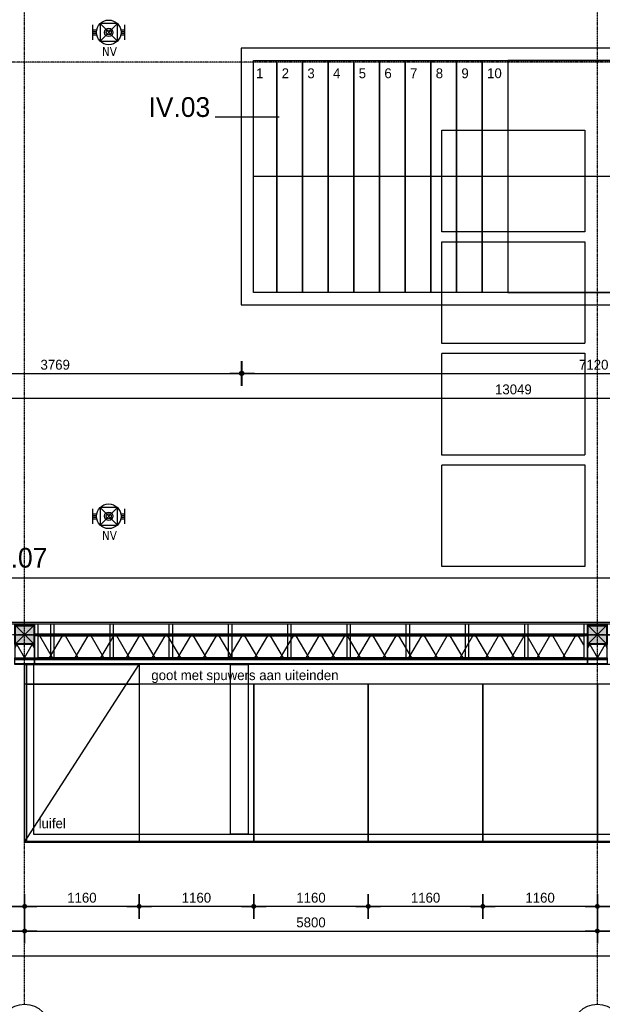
# Model space of a CAD drawing. Header units: millimetres. Extents: x -297000 to 504135, y -166520 to 252050.
# Tile 366 of 416: x 77525 to 83425, y 5683 to 15654. Entities that reach past the tile are written whole.
import ezdxf
from ezdxf.enums import TextEntityAlignment as Align

# ---------------------------------------------------------------- set-up
doc = ezdxf.new("R2010")
doc.units = ezdxf.units.MM
doc.header["$MEASUREMENT"] = 0
for name, pattern in [('ACAD_ISO10W100', [18, 12, -3, 0, -3]), ('CENTER', [50.8, 31.75, -6.35, 6.35, -6.35]), ('DASHED2', [0.375, 0.25, -0.125]), ('HIDDEN', [0.375, 0.25, -0.125])]:
    doc.linetypes.add(name, pattern=pattern)
doc.layers.get('Defpoints').update_dxf_attribs({"color": 6})
doc.layers.add('000_FRAME_N', color=30, linetype='Continuous', plot=False)
for name, color, linetype in [('010_D0050_D', 1, 'Continuous'), ('010_T0100_T', 4, 'Continuous'), ('040_AXPRI_B', 9, 'CENTER'), ('068_HATCH_H', 8, 'Continuous'), ('080_SYMB_DETAIL', 4, 'Continuous'), ('210_WALEX_E', 2, 'Continuous'), ('210_WALEX_G', 2, 'Continuous'), ('220_WALIN_G', 1, 'Continuous'), ('240_STAIR_G', 1, 'Continuous'), ('299_CONCR_H', 251, 'Continuous'), ('299_STEEL_G', 3, 'Continuous'), ('410_WAFEX_G', 1, 'Continuous'), ('EB63201-_ATTRIB', 2, 'Continuous')]:
    doc.layers.add(name, color=color, linetype=linetype)
doc.styles.add('NORATT', font='TAHOMA.TTF')
doc.styles.add('VMX 1 SMALL 100', font='unvr55w.TTF', dxfattribs={"height": 100})
doc.styles.add('VMX 2 MEDIUM 0', font='unvr55w.TTF', dxfattribs={"height": 2})
doc.styles.add('VMX 2 MEDIUM 50', font='unvr55w.TTF', dxfattribs={"height": 100})
doc.styles.add('VMX 3 BIG 1', font='unvr55w.TTF', dxfattribs={"height": 4})
doc.styles.add('VMX 3 BIG 200', font='unvr55w.TTF', dxfattribs={"height": 800})
doc.dimstyles.new('VMX 50', dxfattribs={"dimscale": 50, "dimtxt": 1, "dimasz": 1, "dimexe": 2, "dimexo": 2, "dimgap": 0.7, "dimtad": 1, "dimdec": 0, "dimdsep": 46, "dimtxsty": 'VMX 2 MEDIUM 50', "dimblk1": 'VMX-DIM-ARROW', "dimblk2": 'VMX-DIM-ARROW', "dimsah": 1, "dimcen": 1, "dimdle": 2, "dimse1": 1, "dimse2": 1, "dimclrd": 256, "dimclre": 256, "dimclrt": 256, "dimadec": 0, "dimazin": 0, "dimtm": 1e-09, "dimtfac": 1, "dimtdec": 0, "dimtmove": 2, "dimatfit": 2, "dimldrblk": 'VMX-DIM-ARROW', "dimfxl": 0, "dimtolj": 2, "dimlwd": -1, "dimarcsym": 0})

# ---------------------------------------------------------------- blocks, each defined once
blk = doc.blocks.new('VMX-DIM-ARROW')
h = blk.add_hatch(color=256)
edge = h.paths.add_edge_path()
edge.add_arc((0, 0), 0.5, 0, 360)
for p, q in [((0, 2.5), (0, -2.5)), ((-2.5, 0), (2.5, 0))]:
    blk.add_line(p, q)
blk = doc.blocks.new('*D277')
at = {"layer": '010_D0050_D'}
blk.add_line((84485, 6675), (83425, 6675), dxfattribs=at)
at = {"layer": 'Defpoints', "color": 0}
for p in [(83375, 8625), (84535, 8625), (83375, 6675)]:
    blk.add_point(p, dxfattribs=at)
at = {"layer": '010_D0050_D', "xscale": 50, "yscale": 50, "zscale": 50, "rotation": 180}
blk.add_blockref('VMX-DIM-ARROW', (83375, 6675), dxfattribs=at)
at = {"layer": '010_D0050_D', "xscale": 50, "yscale": 50, "zscale": 50}
blk.add_blockref('VMX-DIM-ARROW', (84535, 6675), dxfattribs=at)
at = {"layer": '010_D0050_D', "insert": (83955, 6761.9), "char_height": 100, "attachment_point": 5, "style": 'VMX 2 MEDIUM 50'}
blk.add_mtext('\\A2;1160', dxfattribs=at)
blk = doc.blocks.new('*D278')
at = {"layer": '010_D0050_D'}
blk.add_line((83325, 6675), (82265, 6675), dxfattribs=at)
at = {"layer": 'Defpoints', "color": 0}
for p in [(82215, 8625), (83375, 8625), (82215, 6675)]:
    blk.add_point(p, dxfattribs=at)
at = {"layer": '010_D0050_D', "xscale": 50, "yscale": 50, "zscale": 50, "rotation": 180}
blk.add_blockref('VMX-DIM-ARROW', (82215, 6675), dxfattribs=at)
at = {"layer": '010_D0050_D', "xscale": 50, "yscale": 50, "zscale": 50}
blk.add_blockref('VMX-DIM-ARROW', (83375, 6675), dxfattribs=at)
at = {"layer": '010_D0050_D', "insert": (82795, 6761.9), "char_height": 100, "attachment_point": 5, "style": 'VMX 2 MEDIUM 50'}
blk.add_mtext('\\A2;1160', dxfattribs=at)
blk = doc.blocks.new('*D279')
at = {"layer": '010_D0050_D'}
blk.add_line((82165, 6675), (81105, 6675), dxfattribs=at)
at = {"layer": 'Defpoints', "color": 0}
for p in [(81055, 8625), (82215, 8625), (81055, 6675)]:
    blk.add_point(p, dxfattribs=at)
at = {"layer": '010_D0050_D', "xscale": 50, "yscale": 50, "zscale": 50, "rotation": 180}
blk.add_blockref('VMX-DIM-ARROW', (81055, 6675), dxfattribs=at)
at = {"layer": '010_D0050_D', "xscale": 50, "yscale": 50, "zscale": 50}
blk.add_blockref('VMX-DIM-ARROW', (82215, 6675), dxfattribs=at)
at = {"layer": '010_D0050_D', "insert": (81635, 6761.9), "char_height": 100, "attachment_point": 5, "style": 'VMX 2 MEDIUM 50'}
blk.add_mtext('\\A2;1160', dxfattribs=at)
blk = doc.blocks.new('*D280')
at = {"layer": '010_D0050_D'}
blk.add_line((81005, 6675), (79945, 6675), dxfattribs=at)
at = {"layer": 'Defpoints', "color": 0}
for p in [(79895, 8625), (81055, 8625), (79895, 6675)]:
    blk.add_point(p, dxfattribs=at)
at = {"layer": '010_D0050_D', "xscale": 50, "yscale": 50, "zscale": 50, "rotation": 180}
blk.add_blockref('VMX-DIM-ARROW', (79895, 6675), dxfattribs=at)
at = {"layer": '010_D0050_D', "xscale": 50, "yscale": 50, "zscale": 50}
blk.add_blockref('VMX-DIM-ARROW', (81055, 6675), dxfattribs=at)
at = {"layer": '010_D0050_D', "insert": (80475, 6761.9), "char_height": 100, "attachment_point": 5, "style": 'VMX 2 MEDIUM 50'}
blk.add_mtext('\\A2;1160', dxfattribs=at)
blk = doc.blocks.new('*D281')
at = {"layer": '010_D0050_D'}
blk.add_line((79845, 6675), (78785, 6675), dxfattribs=at)
at = {"layer": 'Defpoints', "color": 0}
for p in [(78735, 8625), (79895, 8625), (78735, 6675)]:
    blk.add_point(p, dxfattribs=at)
at = {"layer": '010_D0050_D', "xscale": 50, "yscale": 50, "zscale": 50, "rotation": 180}
blk.add_blockref('VMX-DIM-ARROW', (78735, 6675), dxfattribs=at)
at = {"layer": '010_D0050_D', "xscale": 50, "yscale": 50, "zscale": 50}
blk.add_blockref('VMX-DIM-ARROW', (79895, 6675), dxfattribs=at)
at = {"layer": '010_D0050_D', "insert": (79315, 6761.9), "char_height": 100, "attachment_point": 5, "style": 'VMX 2 MEDIUM 50'}
blk.add_mtext('\\A2;1160', dxfattribs=at)
blk = doc.blocks.new('*D282')
at = {"layer": '010_D0050_D'}
blk.add_line((78685, 6675), (77625, 6675), dxfattribs=at)
at = {"layer": 'Defpoints', "color": 0}
for p in [(77575, 8625), (78735, 8625), (77575, 6675)]:
    blk.add_point(p, dxfattribs=at)
at = {"layer": '010_D0050_D', "xscale": 50, "yscale": 50, "zscale": 50, "rotation": 180}
blk.add_blockref('VMX-DIM-ARROW', (77575, 6675), dxfattribs=at)
at = {"layer": '010_D0050_D', "xscale": 50, "yscale": 50, "zscale": 50}
blk.add_blockref('VMX-DIM-ARROW', (78735, 6675), dxfattribs=at)
at = {"layer": '010_D0050_D', "insert": (78155, 6761.9), "char_height": 100, "attachment_point": 5, "style": 'VMX 2 MEDIUM 50'}
blk.add_mtext('\\A2;1160', dxfattribs=at)
blk = doc.blocks.new('*D283')
at = {"layer": '010_D0050_D'}
blk.add_line((77525, 6675), (76465, 6675), dxfattribs=at)
at = {"layer": 'Defpoints', "color": 0}
for p in [(76415, 8625), (77575, 8625), (76415, 6675)]:
    blk.add_point(p, dxfattribs=at)
at = {"layer": '010_D0050_D', "xscale": 50, "yscale": 50, "zscale": 50, "rotation": 180}
blk.add_blockref('VMX-DIM-ARROW', (76415, 6675), dxfattribs=at)
at = {"layer": '010_D0050_D', "xscale": 50, "yscale": 50, "zscale": 50}
blk.add_blockref('VMX-DIM-ARROW', (77575, 6675), dxfattribs=at)
at = {"layer": '010_D0050_D', "insert": (76995, 6761.9), "char_height": 100, "attachment_point": 5, "style": 'VMX 2 MEDIUM 50'}
blk.add_mtext('\\A2;1160', dxfattribs=at)
blk = doc.blocks.new('*D321')
at = {"layer": '010_D0050_D'}
blk.add_line((69275, 7375), (69275, 9075), dxfattribs=at)
at = {"layer": 'Defpoints', "color": 0}
for p in [(69275, 9125), (77575, 9125), (77575, 7325)]:
    blk.add_point(p, dxfattribs=at)
at = {"layer": '010_D0050_D', "xscale": 50, "yscale": 50, "zscale": 50}
for p, rotation in [((69275, 9125), 90), ((69275, 7325), 270)]:
    blk.add_blockref('VMX-DIM-ARROW', p, dxfattribs=dict(at, rotation=rotation))
at = {"layer": '010_D0050_D', "insert": (69188.1, 8225), "char_height": 100, "attachment_point": 5, "rotation": 90, "style": 'VMX 2 MEDIUM 50'}
blk.add_mtext('\\A2;1800', dxfattribs=at)
blk = doc.blocks.new('*D367')
at = {"layer": '010_D0050_D'}
blk.add_line((76050, 12072.2), (79719, 12072.2), dxfattribs=at)
at = {"layer": 'Defpoints', "color": 0}
for p in [(76000, 13147), (79769, 12952), (79769, 12072.2)]:
    blk.add_point(p, dxfattribs=at)
at = {"layer": '010_D0050_D', "xscale": 50, "yscale": 50, "zscale": 50, "rotation": 180}
blk.add_blockref('VMX-DIM-ARROW', (76000, 12072.2), dxfattribs=at)
at = {"layer": '010_D0050_D', "xscale": 50, "yscale": 50, "zscale": 50}
blk.add_blockref('VMX-DIM-ARROW', (79769, 12072.2), dxfattribs=at)
at = {"layer": '010_D0050_D', "insert": (77884.5, 12159.1), "char_height": 100, "attachment_point": 5, "style": 'VMX 2 MEDIUM 50'}
blk.add_mtext('\\A2;3769', dxfattribs=at)
blk = doc.blocks.new('*D368')
at = {"layer": '010_D0050_D'}
blk.add_line((79828, 12072.2), (86848, 12072.2), dxfattribs=at)
at = {"layer": 'Defpoints', "color": 0}
for p in [(86898, 16762), (79778, 12952), (86898, 12072.2)]:
    blk.add_point(p, dxfattribs=at)
at = {"layer": '010_D0050_D', "xscale": 50, "yscale": 50, "zscale": 50, "rotation": 180}
blk.add_blockref('VMX-DIM-ARROW', (79778, 12072.2), dxfattribs=at)
at = {"layer": '010_D0050_D', "xscale": 50, "yscale": 50, "zscale": 50}
blk.add_blockref('VMX-DIM-ARROW', (86898, 12072.2), dxfattribs=at)
at = {"layer": '010_D0050_D', "insert": (83338, 12159.1), "char_height": 100, "attachment_point": 5, "style": 'VMX 2 MEDIUM 50'}
blk.add_mtext('\\A2;7120', dxfattribs=at)
blk = doc.blocks.new('*D373')
at = {"layer": '010_D0050_D'}
blk.add_line((76050, 11822.2), (88999, 11822.2), dxfattribs=at)
at = {"layer": 'Defpoints', "color": 0}
for p in [(76000, 13097), (89049, 12702), (89049, 11822.2)]:
    blk.add_point(p, dxfattribs=at)
at = {"layer": '010_D0050_D', "xscale": 50, "yscale": 50, "zscale": 50, "rotation": 180}
blk.add_blockref('VMX-DIM-ARROW', (76000, 11822.2), dxfattribs=at)
at = {"layer": '010_D0050_D', "xscale": 50, "yscale": 50, "zscale": 50}
blk.add_blockref('VMX-DIM-ARROW', (89049, 11822.2), dxfattribs=at)
at = {"layer": '010_D0050_D', "insert": (82524.5, 11909.1), "char_height": 100, "attachment_point": 5, "style": 'VMX 2 MEDIUM 50'}
blk.add_mtext('\\A2;13049', dxfattribs=at)
blk = doc.blocks.new('VMX GRID')
at = {"linetype": 'Continuous'}
blk.add_circle((0, 0), 4.5, dxfattribs=at)
at = {"style": 'VMX 2 MEDIUM 0'}
blk.add_attdef('00', text='', height=2, dxfattribs=at).set_placement((0, 0), align=Align.MIDDLE_CENTER)
blk = doc.blocks.new('GRID01')
at = {"layer": '040_AXPRI_B', "linetype": 'ACAD_ISO10W100'}
for p, q in [((-17400, -3742), (-17400, 26942)), ((-11600, -3742), (-11600, 26942)), ((3749.9, 5800), (-26942, 5800)), ((3742, 0), (-26942, 0))]:
    blk.add_line(p, q, dxfattribs=at)
at = {"layer": '040_AXPRI_B', "ltscale": 2}
ref = blk.add_blockref('VMX GRID', (-17400, -4000), dxfattribs=dict(at, xscale=57.34400000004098, yscale=57.34399999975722, zscale=57.34400000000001))
ref.add_attrib('00', '02', dxfattribs={"layer": '0', "height": 200, "style": 'VMX 3 BIG 1'}).set_placement((-17400, -4000), align=Align.MIDDLE_CENTER)
ref = blk.add_blockref('VMX GRID', (-11600, -4000), dxfattribs=dict(at, xscale=57.34400000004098, yscale=57.34399999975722, zscale=57.34400000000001))
ref.add_attrib('00', '03', dxfattribs={"layer": '0', "height": 200, "style": 'VMX 3 BIG 1'}).set_placement((-11600, -4000), align=Align.MIDDLE_CENTER)
blk = doc.blocks.new('GEVEL_hsb opbouw tussen')
at = {"layer": '068_HATCH_H'}
blk.add_lwpolyline([(100, 38.2), (77.9, 0), (0, 135), (-77.9, 0), (-100, 38.2)], dxfattribs=at)
at = {"layer": '210_WALEX_E', "color": 1}
blk.add_lwpolyline([(-100, 135), (-100, 0), (100, 0), (100, 135), (-100, 135)], dxfattribs=at)
at = {"layer": '210_WALEX_G', "color": 8}
blk.add_lwpolyline([(100, 149), (-100, 149), (-100, 194), (100, 194)], close=True, dxfattribs=at)
at = {"layer": '210_WALEX_G', "linetype": 'DASHED2', "ltscale": 0.5}
blk.add_lwpolyline([(-100, 151), (100, 151)], dxfattribs=at)
at = {"layer": '210_WALEX_G'}
blk.add_lwpolyline([(-100, 149), (100, 149), (100, 135), (-100, 135)], close=True, dxfattribs=at)
at = {"layer": '410_WAFEX_G'}
blk.add_lwpolyline([(-100, 200), (100, 200), (100, 194), (-100, 194)], close=True, dxfattribs=at)
blk = doc.blocks.new('K200x200x8+BETON')
at = {"layer": '299_CONCR_H'}
h = blk.add_hatch(color=256, dxfattribs=at)
edge = h.paths.add_edge_path()
edge.add_line((-92, -84), (-92, 84))
edge.add_arc((-84, 84), 8, 90, 180, ccw=False)
edge.add_line((-84, 92), (84, 92))
edge.add_arc((84, 84), 8, 0, 90, ccw=False)
edge.add_line((92, 84), (92, -84))
edge.add_arc((84, -84), 8, -90, 0, ccw=False)
edge.add_line((84, -92), (-84, -92))
edge.add_arc((-84, -84), 8, 180, 270, ccw=False)
at = {"layer": '299_STEEL_G'}
for points in [[(-100, -88), (-100, 88, -0.414214), (-88, 100), (88, 100, -0.414214), (100, 88), (100, -88, -0.414214), (88, -100), (-88, -100, -0.414214)], [(-92, -84), (-92, 84, -0.414214), (-84, 92), (84, 92, -0.414214), (92, 84), (92, -84, -0.414214), (84, -92), (-84, -92, -0.414214)]]:
    blk.add_lwpolyline(points, format="xyb", close=True, dxfattribs=at)
at = {"layer": 'Defpoints'}
blk.add_lwpolyline([(-100, 100), (100, 100), (100, -100), (-100, -100)], close=True, dxfattribs=at)
for points in [[(100, -100), (-100, 100)], [(100, 100), (-100, -100)]]:
    blk.add_lwpolyline(points, dxfattribs=at)
blk = doc.blocks.new('EJ3T02')
at = {"color": 0}
for p, q in [((-3.25, -1.5), (-3.25, 1.5)), ((-3.25, 0.52), (-2.44, 0.52)), ((-3.25, 0.17), (-2.49, 0.17)), ((-1.77, 1.77), (1.77, -1.77)), ((1.77, 1.77), (-1.77, -1.77)), ((2.44, 0.52), (3.25, 0.52)), ((2.49, 0.17), (3.25, 0.17)), ((3.25, -1.5), (3.25, 1.5)), ((-3.25, -0.17), (-2.49, -0.17)), ((-3.25, -0.52), (-2.44, -0.52)), ((2.44, -0.52), (3.25, -0.52)), ((2.49, -0.17), (3.25, -0.17))]:
    blk.add_line(p, q, dxfattribs=at)
blk.add_lwpolyline([(1.77, -1.77), (1.77, 1.77), (-1.77, 1.77), (-1.77, -1.77)], close=True, dxfattribs=at)
blk.add_lwpolyline([(1.77, -1.77), (1.75, -1.75)], dxfattribs=at)
for radius in [2.5, 0.85, 0.5]:
    blk.add_circle((0, 0), radius, dxfattribs=at)
at = {"color": 0, "style": 'NORATT'}
for tag, flags, p in [('GELIJK', 9, (3.5, 7.5)), ('SCHAK', 8, (3.5, 5.25)), ('NUMMER', 8, (3.5, 3.5)), ('A_CODE', 8, (-3.5, 2.75)), ('GROEP', 8, (-3.5, -2.75)), ('KAST', 9, (3.5, -2.75))]:
    blk.add_attdef(tag, text='', height=1.8, dxfattribs=dict(at, flags=flags)).set_placement(p, align=Align.MIDDLE_CENTER)
blk = doc.blocks.new('1006_X-01.01')
at = {"layer": '068_HATCH_H'}
h = blk.add_hatch(dxfattribs=at)
h.set_pattern_fill('LINE', color=256, scale=1800, angle=480, style=0)
h.set_pattern_definition([(120, (11462, -10), (-194.856, -112.5), [])])
h.paths.add_polyline_path([(11462, -235), (5938, -235), (5938, -10), (11462, -10)])
h = blk.add_hatch(dxfattribs=at)
h.set_pattern_fill('LINE', color=256, scale=1800, angle=240, style=0)
h.set_pattern_definition([(240, (11462, -10), (194.856, -112.5), [])])
h.paths.add_polyline_path([(11462, -235), (5938, -235), (5938, -10), (11462, -10)])
h.paths.add_polyline_path([(11500, -235), (11500, -10), (11462, -10), (11462, -235)])
at = {"layer": '000_FRAME_N', "color": 8, "linetype": 'HIDDEN', "ltscale": 25}
for points in [[(5820, -300.2), (5820, -2090.2), (17380, -2090.2), (17380, -305.5)], [(5890, -300.2), (5890, -2020.2), (17310, -2020.2), (17310, -305.5)]]:
    blk.add_lwpolyline(points, dxfattribs=at)
blk.add_lwpolyline([(7885, -301.3), (8065, -301.3), (8065, -2020.2), (7885, -2020.2)], close=True, dxfattribs=at)
at = {"layer": '210_WALEX_E', "color": 8, "linetype": 'HIDDEN', "ltscale": 25}
for p, q in [((6960, -500), (5800, -500)), ((5820, -500.3), (6960, -500.3))]:
    blk.add_line(p, q, dxfattribs=at)
for points in [[(11474, 4080), (10024, 4080), (10024, 5110), (11474, 5110)], [(11474, 2950), (10024, 2950), (10024, 3980), (11474, 3980)], [(11474, 1820), (10024, 1820), (10024, 2850), (11474, 2850)], [(11474, 690), (10024, 690), (10024, 1720), (11474, 1720)]]:
    blk.add_lwpolyline(points, close=True, dxfattribs=at)
at = {"layer": '210_WALEX_E', "color": 1}
for points in [[(11462, -235), (5938, -235), (5938, -10), (11462, -10), (11462, -235)], [(5800, -300), (5800, -2100), (17400, -2100), (17400, -300), (5800, -300)]]:
    blk.add_lwpolyline(points, dxfattribs=at)
at = {"layer": '210_WALEX_G'}
for points in [[(5938, 8), (5938, 108), (5900, 108), (5900, 8), (5938, 8)], [(6100, 8), (6100, 108), (6062, 108), (6062, 8), (6100, 8)], [(6700, 8), (6700, 108), (6662, 108), (6662, 8), (6700, 8)], [(7300, 8), (7300, 108), (7262, 108), (7262, 8), (7300, 8)], [(7900, 8), (7900, 108), (7862, 108), (7862, 8), (7900, 8)], [(8500, 8), (8500, 108), (8462, 108), (8462, 8), (8500, 8)], [(9100, 8), (9100, 108), (9062, 108), (9062, 8), (9100, 8)], [(9700, 8), (9700, 108), (9662, 108), (9662, 8), (9700, 8)], [(10300, 8), (10300, 108), (10262, 108), (10262, 8), (10300, 8)], [(10900, 8), (10900, 108), (10862, 108), (10862, 8), (10900, 8)], [(11500, 8), (11500, 108), (11462, 108), (11462, 8), (11500, 8)], [(5938, -235), (5938, -10), (5900, -10), (5900, -235), (5938, -235)], [(6100, -235), (6100, -10), (6062, -10), (6062, -235), (6100, -235)], [(6700, -235), (6700, -10), (6662, -10), (6662, -235), (6700, -235)], [(6700, -235), (6700, -10), (6662, -10), (6662, -235), (6700, -235)], [(7300, -235), (7300, -10), (7262, -10), (7262, -235), (7300, -235)], [(7300, -235), (7300, -10), (7262, -10), (7262, -235), (7300, -235)], [(7900, -235), (7900, -10), (7862, -10), (7862, -235), (7900, -235)], [(7900, -235), (7900, -10), (7862, -10), (7862, -235), (7900, -235)], [(8500, -235), (8500, -10), (8462, -10), (8462, -235), (8500, -235)], [(8500, -235), (8500, -10), (8462, -10), (8462, -235), (8500, -235)], [(9100, -235), (9100, -10), (9062, -10), (9062, -235), (9100, -235)], [(9100, -235), (9100, -10), (9062, -10), (9062, -235), (9100, -235)], [(9700, -235), (9700, -10), (9662, -10), (9662, -235), (9700, -235)], [(9700, -235), (9700, -10), (9662, -10), (9662, -235), (9700, -235)], [(10300, -235), (10300, -10), (10262, -10), (10262, -235), (10300, -235)], [(10300, -235), (10300, -10), (10262, -10), (10262, -235), (10300, -235)], [(10900, -235), (10900, -10), (10862, -10), (10862, -235), (10900, -235)], [(10900, -235), (10900, -10), (10862, -10), (10862, -235), (10900, -235)], [(11500, -235), (11500, -10), (11462, -10), (11462, -235), (11500, -235)]]:
    blk.add_lwpolyline(points, dxfattribs=at)
for points in [[(5900, 8), (11500, 8), (11500, -10), (5900, -10)], [(11500, -249), (5900, -249), (5900, -235), (11500, -235)]]:
    blk.add_lwpolyline(points, close=True, dxfattribs=at)
at = {"layer": '210_WALEX_G', "color": 8}
blk.add_lwpolyline([(5900, -249), (11500, -249), (11500, -294), (5900, -294)], close=True, dxfattribs=at)
at = {"layer": '210_WALEX_G', "linetype": 'DASHED2', "ltscale": 0.5}
blk.add_lwpolyline([(11500, -251), (5900, -251)], dxfattribs=at)
at = {"layer": '220_WALIN_G'}
blk.add_lwpolyline([(15053, 3466), (8119, 3466), (8119, 5816), (15053, 5816)], close=True, dxfattribs=at)
at = {"layer": '240_STAIR_G'}
blk.add_line((15053, 4641), (8119, 4641), dxfattribs=at)
for points in [[(15123, 5941), (7994, 5941), (7994, 3341), (15123, 3341), (15123, 3466), (8119, 3466), (8119, 5816), (15123, 5816), (15123, 5941)], [(8119, 5816), (8353, 5816), (8353, 3466), (8119, 3466), (8119, 5816)], [(8353, 5816), (8613, 5816), (8613, 3466), (8353, 3466), (8353, 5816)], [(8613, 5816), (8873, 5816), (8873, 3466), (8613, 3466), (8613, 5816)], [(8873, 5816), (9133, 5816), (9133, 3466), (8873, 3466), (8873, 5816)], [(9133, 5816), (9393, 5816), (9393, 3466), (9133, 3466), (9133, 5816)], [(9393, 5816), (9653, 5816), (9653, 3466), (9393, 3466), (9393, 5816)], [(9653, 5816), (9913, 5816), (9913, 3466), (9653, 3466), (9653, 5816)], [(9913, 5816), (10173, 5816), (10173, 3466), (9913, 3466), (9913, 5816)], [(10173, 5816), (10433, 5816), (10433, 3466), (10173, 3466), (10173, 5816)], [(10433, 5816), (10693, 5816), (10693, 3466), (10433, 3466), (10433, 5816)], [(4225, 577), (17274, 577)]]:
    blk.add_lwpolyline(points, dxfattribs=at)
for points in [[(10693, 3466), (12453, 3466), (12453, 5816), (10693, 5816)], [(4225, 127), (17274, 127), (17293, 108), (4206, 108)]]:
    blk.add_lwpolyline(points, close=True, dxfattribs=at)
at = {"layer": '240_STAIR_G', "color": 8}
for points in [[(6960, -2100), (5800, -2100), (5800, -300), (6960, -300)], [(6960, -2100), (8120, -2100), (8120, -500), (6960, -500)], [(8120, -2100), (9280, -2100), (9280, -500), (8120, -500)], [(9280, -2100), (10440, -2100), (10440, -500), (9280, -500)], [(10440, -2100), (11600, -2100), (11600, -500), (10440, -500)], [(11600, -2100), (12760, -2100), (12760, -500), (11600, -500)]]:
    blk.add_lwpolyline(points, close=True, dxfattribs=at)
blk.add_lwpolyline([(5800, -2100), (6960, -300)], dxfattribs=at)
at = {"layer": '410_WAFEX_G'}
blk.add_lwpolyline([(11500, -300), (5900, -300), (5900, -294), (11500, -294)], close=True, dxfattribs=at)
at = {"layer": 'Defpoints'}
for points in [[(5700, 0), (6000, 0)], [(11500, 0), (11800, 0)]]:
    blk.add_lwpolyline(points, dxfattribs=at)
for name, p in [('GRID01', (23200, 0)), ('K200x200x8+BETON', (5800, 0)), ('K200x200x8+BETON', (11600, 0))]:
    blk.add_blockref(name, p)
at = {"color": 9}
ref = blk.add_blockref('EJ3T02', (6652, 6100), dxfattribs=dict(at, xscale=50, yscale=50, zscale=50))
ref.add_attrib('A_CODE', 'NV', dxfattribs={"layer": 'EB63201-_ATTRIB', "color": 1, "height": 90, "style": 'NORATT', "flags": 8}).set_placement((6658.7, 5905.7), align=Align.MIDDLE_CENTER)
ref = blk.add_blockref('EJ3T02', (6652, 1200), dxfattribs=dict(at, xscale=50, yscale=50, zscale=50))
ref.add_attrib('A_CODE', 'NV', dxfattribs={"layer": 'EB63201-_ATTRIB', "color": 1, "height": 90, "style": 'NORATT', "flags": 8}).set_placement((6658.7, 1005.7), align=Align.MIDDLE_CENTER)
at = {"rotation": 180}
for p in [(5800, -100), (11600, -100)]:
    blk.add_blockref('GEVEL_hsb opbouw tussen', p, dxfattribs=at)
blk = doc.blocks.new('*D761')
at = {"layer": '010_D0050_D'}
blk.add_line((71825, 6425), (77525, 6425), dxfattribs=at)
at = {"layer": 'Defpoints', "color": 0}
for p in [(71775, 9425), (77575, 9425), (77575, 6425)]:
    blk.add_point(p, dxfattribs=at)
at = {"layer": '010_D0050_D', "xscale": 50, "yscale": 50, "zscale": 50, "rotation": 180}
blk.add_blockref('VMX-DIM-ARROW', (71775, 6425), dxfattribs=at)
at = {"layer": '010_D0050_D', "xscale": 50, "yscale": 50, "zscale": 50}
blk.add_blockref('VMX-DIM-ARROW', (77575, 6425), dxfattribs=at)
at = {"layer": '010_D0050_D', "insert": (74675, 6511.9), "char_height": 100, "attachment_point": 5, "style": 'VMX 2 MEDIUM 50'}
blk.add_mtext('\\A2;5800', dxfattribs=at)
blk = doc.blocks.new('*D763')
at = {"layer": '010_D0050_D'}
blk.add_line((77625, 6425), (83325, 6425), dxfattribs=at)
at = {"layer": 'Defpoints', "color": 0}
for p in [(83375, 6425), (77575, 6172.7), (83375, 5880.3)]:
    blk.add_point(p, dxfattribs=at)
at = {"layer": '010_D0050_D', "xscale": 50, "yscale": 50, "zscale": 50, "rotation": 180}
blk.add_blockref('VMX-DIM-ARROW', (77575, 6425), dxfattribs=at)
at = {"layer": '010_D0050_D', "xscale": 50, "yscale": 50, "zscale": 50}
blk.add_blockref('VMX-DIM-ARROW', (83375, 6425), dxfattribs=at)
at = {"layer": '010_D0050_D', "insert": (80475, 6511.9), "char_height": 100, "attachment_point": 5, "style": 'VMX 2 MEDIUM 50'}
blk.add_mtext('\\A2;5800', dxfattribs=at)
blk = doc.blocks.new('*D764')
at = {"layer": '010_D0050_D'}
blk.add_line((83425, 6425), (89125, 6425), dxfattribs=at)
at = {"layer": 'Defpoints', "color": 0}
for p in [(83375, 9425), (89175, 9425), (89175, 6425)]:
    blk.add_point(p, dxfattribs=at)
at = {"layer": '010_D0050_D', "xscale": 50, "yscale": 50, "zscale": 50, "rotation": 180}
blk.add_blockref('VMX-DIM-ARROW', (83375, 6425), dxfattribs=at)
at = {"layer": '010_D0050_D', "xscale": 50, "yscale": 50, "zscale": 50}
blk.add_blockref('VMX-DIM-ARROW', (89175, 6425), dxfattribs=at)
at = {"layer": '010_D0050_D', "insert": (86275, 6511.9), "char_height": 100, "attachment_point": 5, "style": 'VMX 2 MEDIUM 50'}
blk.add_mtext('\\A2;5800', dxfattribs=at)
blk = doc.blocks.new('*D765')
at = {"layer": '010_D0050_D'}
blk.add_line((77625, 6425), (83325, 6425), dxfattribs=at)
at = {"layer": 'Defpoints', "color": 0}
for p in [(77575, 9425), (83375, 9425), (83375, 6425)]:
    blk.add_point(p, dxfattribs=at)
at = {"layer": '010_D0050_D', "xscale": 50, "yscale": 50, "zscale": 50, "rotation": 180}
blk.add_blockref('VMX-DIM-ARROW', (77575, 6425), dxfattribs=at)
at = {"layer": '010_D0050_D', "xscale": 50, "yscale": 50, "zscale": 50}
blk.add_blockref('VMX-DIM-ARROW', (83375, 6425), dxfattribs=at)
at = {"layer": '010_D0050_D', "insert": (80475, 6511.9), "char_height": 100, "attachment_point": 5, "style": 'VMX 2 MEDIUM 50'}
blk.add_mtext('\\A2;5800', dxfattribs=at)
blk = doc.blocks.new('*D766')
at = {"layer": '010_D0050_D'}
blk.add_line((71525, 6175), (95225, 6175), dxfattribs=at)
at = {"layer": 'Defpoints', "color": 0}
for p in [(71475, 9425), (95275, 9425), (95275, 6175)]:
    blk.add_point(p, dxfattribs=at)
at = {"layer": '010_D0050_D', "xscale": 50, "yscale": 50, "zscale": 50, "rotation": 180}
blk.add_blockref('VMX-DIM-ARROW', (71475, 6175), dxfattribs=at)
at = {"layer": '010_D0050_D', "xscale": 50, "yscale": 50, "zscale": 50}
blk.add_blockref('VMX-DIM-ARROW', (95275, 6175), dxfattribs=at)
at = {"layer": '010_D0050_D', "insert": (83722.1, 6261.9), "char_height": 100, "attachment_point": 5, "style": 'VMX 2 MEDIUM 50'}
blk.add_mtext('\\A2;23800', dxfattribs=at)

msp = doc.modelspace()

# ---------------------------------------------------------------- linework, layer by layer
at = {"layer": '080_SYMB_DETAIL', "color": 6}
msp.add_lwpolyline([(80154, 14666), (79504, 14666)], dxfattribs=at)

# ---------------------------------------------------------------- block references
msp.add_blockref('1006_X-01.01', (71775, 9425))

# ---------------------------------------------------------------- texts
at = {"layer": '010_T0100_T', "char_height": 100, "style": 'VMX 1 SMALL 100'}
for s, insert, attachment_point in [('1', (79919, 15161), 1), ('2', (80178, 15161), 1), ('3', (80438, 15161), 1), ('4', (80698, 15161), 1), ('5', (80958, 15161), 1), ('6', (81218, 15161), 1), ('7', (81478, 15161), 1), ('8', (81738, 15161), 1), ('9', (81998, 15161), 1), ('10', (82258, 15161), 1), ('goot met spuwers aan uiteinden', (78858.2, 9000.9), 4), ('luifel', (77716.8, 7514.7), 4)]:
    msp.add_mtext(s, dxfattribs=dict(at, insert=insert, attachment_point=attachment_point))
at = {"layer": '080_SYMB_DETAIL', "insert": (79454, 14666), "char_height": 200, "attachment_point": 9, "style": 'VMX 3 BIG 200'}
msp.add_mtext('IV.03', dxfattribs=at)
at = {"layer": '080_SYMB_DETAIL', "insert": (77181, 10102), "char_height": 200, "attachment_point": 7, "rotation": 0, "style": 'VMX 3 BIG 200'}
msp.add_mtext('IV.07', dxfattribs=at)

# ---------------------------------------------------------------- dimensions: what is measured, and where the dimension line sits
at = {"layer": '010_D0050_D'}
for base, p1, p2, picture, middle in [((86898, 12072.2), (79778, 12952), (86898, 16762), '*D368', (83338, 12159.1)), ((79769, 12072.2), (76000, 13147), (79769, 12952), '*D367', (77884.5, 12159.1)), ((89049, 11822.2), (76000, 13097), (89049, 12702), '*D373', (82524.5, 11909.1)), ((77575, 6425), (71775, 9425), (77575, 9425), '*D761', (74675, 6511.9)), ((83375, 6425), (77575, 9425), (83375, 9425), '*D765', (80475, 6511.9)), ((89175, 6425), (83375, 9425), (89175, 9425), '*D764', (86275, 6511.9)), ((83375, 6425), (77575, 6172.7), (83375, 5880.3), '*D763', (80475, 6511.9))]:
    dim = msp.add_linear_dim(base=base, p1=p1, p2=p2, dimstyle='VMX 50', dxfattribs=at)
    dim.commit()
    dim.dimension.update_dxf_attribs({"geometry": picture, "text_midpoint": middle})
dim = msp.add_linear_dim(base=(95275, 6175), p1=(71475, 9425), p2=(95275, 9425), dimstyle='VMX 50', dxfattribs=at)
dim.commit()
dim.dimension.update_dxf_attribs({"geometry": '*D766', "text_midpoint": (83722.1, 6261.9), "dimtype": 160})
for base, p1, p2, angle, picture, middle in [((69275, 9125), (77575, 7325), (77575, 9125), 90, '*D321', (69188.1, 8225)), ((76415, 6675), (77575, 8625), (76415, 8625), 180, '*D283', (76995, 6761.9)), ((77575, 6675), (78735, 8625), (77575, 8625), 180, '*D282', (78155, 6761.9)), ((78735, 6675), (79895, 8625), (78735, 8625), 180, '*D281', (79315, 6761.9)), ((79895, 6675), (81055, 8625), (79895, 8625), 180, '*D280', (80475, 6761.9)), ((81055, 6675), (82215, 8625), (81055, 8625), 180, '*D279', (81635, 6761.9)), ((82215, 6675), (83375, 8625), (82215, 8625), 180, '*D278', (82795, 6761.9)), ((83375, 6675), (84535, 8625), (83375, 8625), 180, '*D277', (83955, 6761.9))]:
    dim = msp.add_linear_dim(base=base, p1=p1, p2=p2, angle=angle, dimstyle='VMX 50', dxfattribs=at)
    dim.commit()
    dim.dimension.update_dxf_attribs({"geometry": picture, "text_midpoint": middle})

doc.saveas('drawing.dxf')
